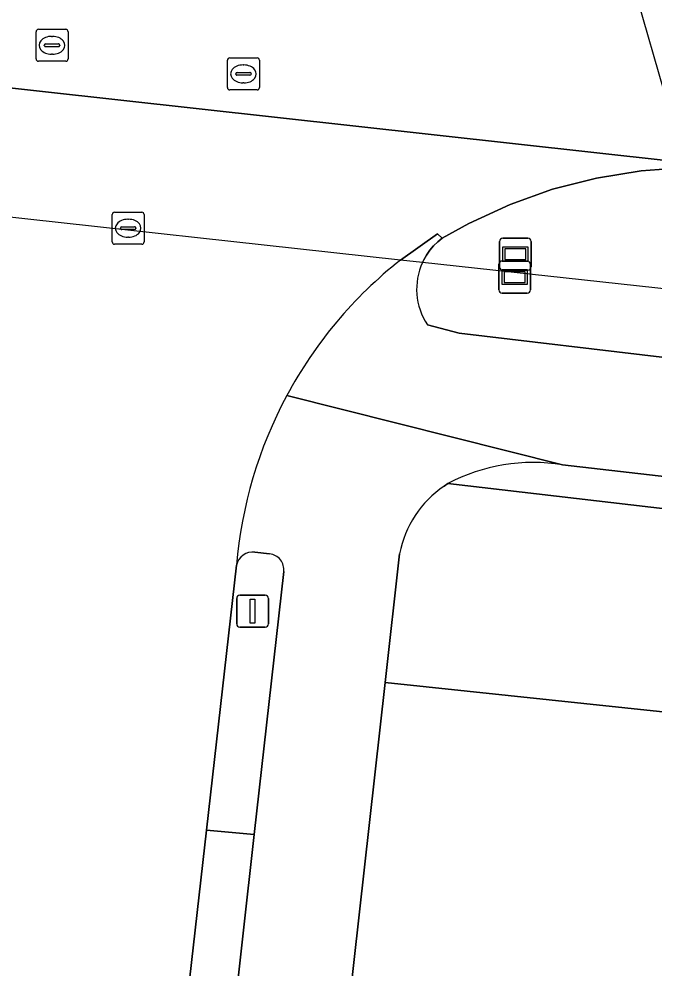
# Model space of a CAD drawing. Extents: x 161385 to 162589, y 388479 to 389756.
# Drawn here: x 162330.1 to 162349.98, y 388644.42 to 388674.13 of the extents above; entities that cross this region are included whole.
import ezdxf

# ---------------------------------------------------------------- set-up
doc = ezdxf.new("R2010")
doc.units = 0
for name, color, linetype in [('IMGEO_Berm_groen', 7, 'Continuous'), ('IMGEO_Duiker', 7, 'Continuous'), ('IMGEO_Erf', 7, 'Continuous'), ('IMGEO_Fietspad_gesloten', 7, 'Continuous'), ('IMGEO_Gemengd_bos', 7, 'Continuous'), ('IMGEO_Groenvoorziening', 7, 'Continuous'), ('IMGEO_Lichtmast', 7, 'Continuous'), ('IMGEO_Rijbaan_lokaal_gesloten', 7, 'Continuous'), ('IMGEO_Rioolput', 7, 'Continuous'), ('IMGEO_Voetpad_open', 7, 'Continuous'), ('IMGEO_Wegwijzer', 7, 'Continuous')]:
    doc.layers.add(name, color=color, linetype=linetype)

msp = doc.modelspace()

# ---------------------------------------------------------------- linework, layer by layer
at = {"layer": 'IMGEO_Berm_groen'}
for points in [[(162461.096, 388654.743), (162455.305, 388656.124), (162451.142, 388657.117), (162433.533, 388660.124), (162428.321, 388660.721), (162404.449, 388663.572), (162379.371, 388666.385), (162354.354, 388669.216), (162352.961, 388669.418), (162351.555, 388669.495), (162350.951, 388669.489), (162349.541, 388669.386), (162348.146, 388669.157), (162346.778, 388668.804), (162345.446, 388668.33), (162344.161, 388667.74), (162343.323, 388667.275), (162343.185, 388667.161), (162343.057, 388667.034), (162342.942, 388666.897), (162342.839, 388666.75), (162342.749, 388666.595), (162342.711, 388666.516)], [(162342.861, 388664.571), (162343.854, 388664.303), (162356.884, 388662.764), (162437.393, 388653.479), (162447.573, 388652.333)], [(162444.332, 388649.048), (162443.05, 388649.15), (162347.086, 388660.188)], [(162343.501, 388659.601), (162454.958, 388646.611)]]:
    msp.add_lwpolyline(points, dxfattribs=at)
for centre, radius, start, end in [((162344.529, 388665.678), 2.002, 155.2451, 213.5749), ((162346.169, 388654.547), 5.715, 80.7672, 117.8307)]:
    msp.add_arc(centre, radius, start, end, dxfattribs=at)
at = {"layer": 'IMGEO_Duiker'}
for points in [[(162351.955, 388666.009), (162351.521, 388667.511), (162350.951, 388669.489), (162350.891, 388669.698), (162348.811, 388676.9), (162348.434, 388678.207), (162347.583, 388681.157), (162346.998, 388683.179), (162344.972, 388690.201), (162344.637, 388691.361)], [(162351.516, 388665.549), (162350.544, 388665.656), (162342.711, 388666.516), (162342.022, 388666.592), (162328.189, 388668.111), (162327.769, 388668.157), (162314.864, 388669.574), (162314.015, 388669.667)]]:
    msp.add_lwpolyline(points, dxfattribs=at)
at = {"layer": 'IMGEO_Erf'}
msp.add_lwpolyline([(162443.528, 388629.496), (162453.713, 388637.19), (162458.56, 388641.004), (162341.543, 388653.38), (162336.168, 388605.315)], dxfattribs=at)
at = {"layer": 'IMGEO_Fietspad_gesloten'}
for points in [[(162342.711, 388666.516), (162342.749, 388666.595), (162342.839, 388666.75), (162342.942, 388666.897), (162343.057, 388667.034), (162343.185, 388667.161), (162343.323, 388667.275), (162343.181, 388667.413), (162342.022, 388666.592)], [(162356.884, 388662.764), (162343.854, 388664.303), (162342.861, 388664.571)], [(162338.468, 388662.352), (162347.086, 388660.188), (162443.05, 388649.15), (162444.332, 388649.048)], [(162347.086, 388660.188), (162338.468, 388662.352)], [(162343.383, 388659.523), (162343.501, 388659.601)], [(162337.47, 388657.455), (162337.931, 388657.401)], [(162341.543, 388653.38), (162341.994, 388657.41)], [(162338.372, 388656.849), (162337.452, 388648.626), (162335.714, 388633.105), (162332.528, 388604.642)], [(162336.168, 388605.315), (162341.543, 388653.38)]]:
    msp.add_lwpolyline(points, dxfattribs=at)
for centre, radius, start, end in [((162350.461, 388655.909), 13.615, 128.307, 151.753), ((162344.529, 388665.678), 2.002, 155.2451, 213.5749), ((162350.472, 388655.904), 13.626, 151.7569, 175.1799), ((162346.169, 388654.547), 5.715, 80.7672, 117.8307), ((162345.289, 388656.757), 3.36, 124.5736, 168.7878), ((162337.4, 388656.942), 0.518, 82.2753, 168.0817), ((162337.883, 388656.91), 0.493, 352.8651, 84.3786)]:
    msp.add_arc(centre, radius, start, end, dxfattribs=at)
at = {"layer": 'IMGEO_Gemengd_bos'}
for points in [[(162341.994, 388657.41), (162341.543, 388653.38), (162458.56, 388641.004), (162459.614, 388641.987), (162460.571, 388643.599), (162460.446, 388643.694), (162457.403, 388645.374), (162454.958, 388646.611), (162343.501, 388659.601)], [(162343.501, 388659.601), (162343.383, 388659.523)]]:
    msp.add_lwpolyline(points, dxfattribs=at)
msp.add_arc((162345.289, 388656.757), 3.36, 124.5736, 168.7878, dxfattribs=at)
at = {"layer": 'IMGEO_Groenvoorziening'}
for points in [[(162337.931, 388657.401), (162337.47, 388657.455)], [(162336.894, 388657.049), (162335.956, 388648.759), (162337.452, 388648.626), (162338.372, 388656.849)]]:
    msp.add_lwpolyline(points, dxfattribs=at)
for centre, radius, start, end in [((162337.4, 388656.942), 0.518, 82.2753, 168.0817), ((162337.883, 388656.91), 0.493, 352.8651, 84.3786)]:
    msp.add_arc(centre, radius, start, end, dxfattribs=at)
at = {"layer": 'IMGEO_Lichtmast'}
for p, q in [((162337.002, 388656.113), (162337.792, 388656.113)), ((162337.792, 388656.113), (162337.002, 388656.113)), ((162336.902, 388655.213), (162336.902, 388656.013)), ((162336.902, 388656.013), (162336.902, 388655.213)), ((162337.892, 388656.013), (162337.892, 388655.213)), ((162337.892, 388655.213), (162337.892, 388656.013)), ((162337.792, 388655.113), (162337.002, 388655.113)), ((162337.002, 388655.113), (162337.792, 388655.113))]:
    msp.add_line(p, q, dxfattribs=at)
msp.add_lwpolyline([(162337.322, 388655.988), (162337.472, 388655.988), (162337.472, 388655.238), (162337.322, 388655.238), (162337.322, 388655.988)], dxfattribs=at)
for centre, start, end in [((162337.002, 388656.013), 90, 180), ((162337.002, 388656.013), 90, 180), ((162337.792, 388656.013), 0, 90), ((162337.792, 388656.013), 360, 90), ((162337.002, 388655.213), 180, 270), ((162337.002, 388655.213), 180, 270), ((162337.792, 388655.213), 270, 0), ((162337.792, 388655.213), 270, 0)]:
    msp.add_arc(centre, 0.1, start, end, dxfattribs=at)
at = {"layer": 'IMGEO_Rijbaan_lokaal_gesloten'}
for points in [[(162320.835, 388672.971), (162352.961, 388669.418), (162354.354, 388669.216), (162379.371, 388666.385), (162404.449, 388663.572), (162428.321, 388660.721), (162433.533, 388660.124), (162451.142, 388657.117), (162455.305, 388656.124), (162461.096, 388654.743), (162466.578, 388653.381)], [(162342.022, 388666.592), (162343.181, 388667.413), (162343.323, 388667.275), (162344.161, 388667.74), (162345.446, 388668.33), (162346.778, 388668.804), (162348.146, 388669.157), (162349.541, 388669.386), (162350.951, 388669.489), (162351.555, 388669.495), (162352.961, 388669.418), (162320.835, 388672.971), (162321.783, 388672.743), (162322.706, 388672.432), (162323.598, 388672.039), (162324.451, 388671.568), (162325.259, 388671.023), (162326.015, 388670.408), (162326.713, 388669.728), (162327.347, 388668.988), (162327.6, 388669.141), (162328.189, 388668.111)], [(162334.198, 388633.218), (162335.956, 388648.759), (162336.894, 388657.049)]]:
    msp.add_lwpolyline(points, dxfattribs=at)
for centre, radius, start, end in [((162350.461, 388655.909), 13.615, 128.307, 151.753), ((162350.472, 388655.904), 13.626, 151.7569, 175.1799)]:
    msp.add_arc(centre, radius, start, end, dxfattribs=at)
at = {"layer": 'IMGEO_Rioolput'}
for p, q in [((162330.629, 388672.882), (162330.629, 388673.734)), ((162330.704, 388673.808), (162331.556, 388673.808)), ((162331.63, 388673.734), (162331.63, 388672.882)), ((162330.888, 388673.302), (162330.888, 388673.314)), ((162330.931, 388673.351), (162331.329, 388673.351)), ((162331.117, 388673.588), (162331.142, 388673.588)), ((162331.372, 388673.314), (162331.372, 388673.302)), ((162331.326, 388673.265), (162330.928, 388673.265)), ((162331.14, 388673.028), (162331.115, 388673.028)), ((162331.556, 388672.808), (162330.704, 388672.808)), ((162336.612, 388671.987), (162336.612, 388672.839)), ((162336.687, 388672.913), (162337.539, 388672.913)), ((162337.613, 388672.839), (162337.613, 388671.987)), ((162336.871, 388672.407), (162336.871, 388672.419)), ((162336.914, 388672.456), (162337.312, 388672.456)), ((162337.1, 388672.693), (162337.125, 388672.693)), ((162337.355, 388672.419), (162337.355, 388672.407)), ((162337.309, 388672.37), (162336.911, 388672.37)), ((162337.123, 388672.133), (162337.098, 388672.133)), ((162337.539, 388671.913), (162336.687, 388671.913)), ((162333.008, 388667.162), (162333.008, 388668.014)), ((162333.083, 388668.088), (162333.935, 388668.088)), ((162334.009, 388668.014), (162334.009, 388667.162)), ((162333.496, 388667.868), (162333.521, 388667.868)), ((162333.267, 388667.582), (162333.267, 388667.594)), ((162333.705, 388667.545), (162333.307, 388667.545)), ((162333.31, 388667.631), (162333.708, 388667.631)), ((162333.751, 388667.594), (162333.751, 388667.582)), ((162333.935, 388667.088), (162333.083, 388667.088)), ((162333.519, 388667.308), (162333.494, 388667.308))]:
    msp.add_line(p, q, dxfattribs=at)
for points in [[(162330.629, 388672.882), (162330.629, 388673.734)], [(162330.704, 388673.808), (162331.556, 388673.808)], [(162331.63, 388673.734), (162331.63, 388672.882)], [(162331.556, 388672.808), (162330.704, 388672.808)], [(162336.612, 388671.987), (162336.612, 388672.839)], [(162336.687, 388672.913), (162337.539, 388672.913)], [(162337.613, 388672.839), (162337.613, 388671.987)], [(162337.539, 388671.913), (162336.687, 388671.913)], [(162333.008, 388667.162), (162333.008, 388668.014)], [(162333.083, 388668.088), (162333.935, 388668.088)], [(162334.009, 388668.014), (162334.009, 388667.162)], [(162333.935, 388667.088), (162333.083, 388667.088)]]:
    msp.add_lwpolyline(points, dxfattribs=at)
for centre, radius, start, end in [((162330.706, 388673.732), 0.0765, 91.552, 178.448), ((162330.706, 388673.732), 0.0765, 91.552, 178.448), ((162331.554, 388673.732), 0.0765, 1.552, 88.448), ((162331.554, 388673.732), 0.0765, 1.552, 88.448), ((162330.928, 388673.311), 0.0403, 85.8775, 175.7526), ((162330.925, 388673.301), 0.0366, 178.938, 274.7102), ((162331.329, 388673.308), 0.043, 264.8664, 352.4533), ((162331.333, 388673.313), 0.0386, 1.7309, 96.639), ((162330.706, 388672.884), 0.0765, 181.552, 268.448), ((162330.706, 388672.884), 0.0765, 181.552, 268.448), ((162331.554, 388672.884), 0.0765, 271.552, 358.448), ((162331.554, 388672.884), 0.0765, 271.552, 358.448), ((162336.689, 388672.837), 0.0765, 91.552, 178.448), ((162336.689, 388672.837), 0.0765, 91.552, 178.448), ((162337.537, 388672.837), 0.0765, 1.552, 88.448), ((162337.537, 388672.837), 0.0765, 1.552, 88.448), ((162336.911, 388672.416), 0.0403, 85.8775, 175.7526), ((162336.908, 388672.406), 0.0366, 178.938, 274.7102), ((162337.312, 388672.413), 0.043, 264.8664, 352.4533), ((162337.316, 388672.418), 0.0386, 1.7309, 96.639), ((162336.689, 388671.989), 0.0765, 181.552, 268.448), ((162336.689, 388671.989), 0.0765, 181.552, 268.448), ((162337.537, 388671.989), 0.0765, 271.552, 358.448), ((162337.537, 388671.989), 0.0765, 271.552, 358.448), ((162333.085, 388668.012), 0.0765, 91.552, 178.448), ((162333.085, 388668.012), 0.0765, 91.552, 178.448), ((162333.933, 388668.012), 0.0765, 1.552, 88.448), ((162333.933, 388668.012), 0.0765, 1.552, 88.448), ((162333.307, 388667.591), 0.0403, 85.8775, 175.7526), ((162333.304, 388667.581), 0.0366, 178.938, 274.7102), ((162333.708, 388667.588), 0.043, 264.8664, 352.4533), ((162333.712, 388667.593), 0.0386, 1.7309, 96.639), ((162333.085, 388667.164), 0.0765, 181.552, 268.448), ((162333.085, 388667.164), 0.0765, 181.552, 268.448), ((162333.933, 388667.164), 0.0765, 271.552, 358.448), ((162333.933, 388667.164), 0.0765, 271.552, 358.448)]:
    msp.add_arc(centre, radius, start, end, dxfattribs=at)
for centre, major_axis, ratio, start_param, end_param in [((162331.116, 388673.308), (-0.387, 0.002), 0.722429, 4.712389, 7.853982), ((162331.141, 388673.308), (-0.39, 0.002), 0.717154, 1.570796, 4.712389), ((162337.099, 388672.413), (-0.387, 0.002), 0.722429, 4.712389, 7.853982), ((162337.124, 388672.413), (-0.39, 0.002), 0.717154, 1.570796, 4.712389), ((162333.495, 388667.588), (-0.387, 0.002), 0.722429, 4.712389, 7.853982), ((162333.52, 388667.588), (-0.39, 0.002), 0.717154, 1.570796, 4.712389)]:
    msp.add_ellipse(centre, major_axis=major_axis, ratio=ratio, start_param=start_param, end_param=end_param, dxfattribs=at)
at = {"layer": 'IMGEO_Voetpad_open'}
msp.add_lwpolyline([(162335.714, 388633.105), (162337.452, 388648.626), (162335.956, 388648.759), (162334.198, 388633.218)], close=True, dxfattribs=at)
at = {"layer": 'IMGEO_Wegwijzer'}
for p, q in [((162345.116, 388666.375), (162345.116, 388667.175)), ((162345.116, 388667.175), (162345.116, 388666.375)), ((162345.216, 388667.275), (162346.006, 388667.275)), ((162346.006, 388667.275), (162345.216, 388667.275)), ((162346.106, 388667.175), (162346.106, 388666.375)), ((162346.106, 388666.375), (162346.106, 388667.175)), ((162345.195, 388666.56), (162345.985, 388666.56)), ((162345.985, 388666.56), (162345.195, 388666.56)), ((162345.095, 388665.66), (162345.095, 388666.46)), ((162345.095, 388666.46), (162345.095, 388665.66)), ((162346.006, 388666.275), (162345.216, 388666.275)), ((162345.216, 388666.275), (162346.006, 388666.275)), ((162346.085, 388666.46), (162346.085, 388665.66)), ((162346.085, 388665.66), (162346.085, 388666.46)), ((162345.985, 388665.56), (162345.195, 388665.56)), ((162345.195, 388665.56), (162345.985, 388665.56))]:
    msp.add_line(p, q, dxfattribs=at)
for points in [[(162345.217, 388667.007), (162346.005, 388667.007), (162346.005, 388666.543), (162345.217, 388666.543), (162345.217, 388667.007)], [(162345.282, 388666.942), (162345.282, 388666.608), (162345.94, 388666.608), (162345.94, 388666.942), (162345.282, 388666.942)], [(162345.196, 388666.292), (162345.984, 388666.292), (162345.984, 388665.828), (162345.196, 388665.828), (162345.196, 388666.292)], [(162345.261, 388666.227), (162345.261, 388665.893), (162345.919, 388665.893), (162345.919, 388666.227), (162345.261, 388666.227)]]:
    msp.add_lwpolyline(points, dxfattribs=at)
for centre, start, end in [((162345.216, 388667.175), 90, 180), ((162345.216, 388667.175), 90, 180), ((162346.006, 388667.175), 0, 90), ((162346.006, 388667.175), 360, 90), ((162345.195, 388666.46), 90, 180), ((162345.195, 388666.46), 90, 180), ((162345.985, 388666.46), 0, 90), ((162345.985, 388666.46), 360, 90), ((162345.216, 388666.375), 180, 270), ((162345.216, 388666.375), 180, 270), ((162346.006, 388666.375), 270, 0), ((162346.006, 388666.375), 270, 0), ((162345.195, 388665.66), 180, 270), ((162345.195, 388665.66), 180, 270), ((162345.985, 388665.66), 270, 0), ((162345.985, 388665.66), 270, 0)]:
    msp.add_arc(centre, 0.1, start, end, dxfattribs=at)

doc.saveas('drawing.dxf')
